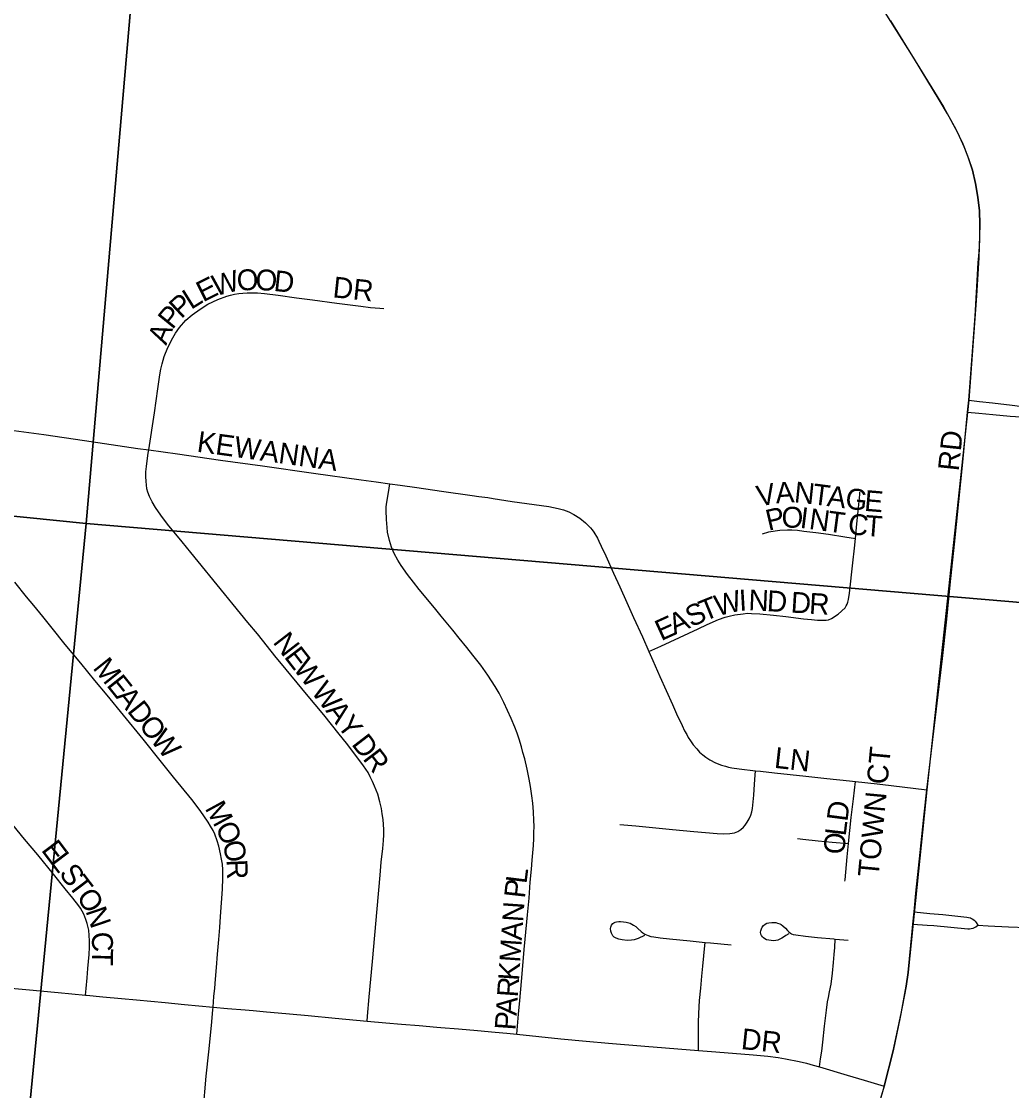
# Model space of a CAD drawing. Extents: x 1410790 to 1770854, y 448063 to 770588.
# Drawn here: x 1538972 to 1541341, y 632878 to 635438 of the extents above; entities that cross this region are included whole.
import ezdxf

# ---------------------------------------------------------------- set-up
doc = ezdxf.new("R2010")
doc.units = 0
for name, color, linetype in [('GM_X_City_Street', 7, 'Continuous'), ('GM_X_City_Street_Text', 7, 'Continuous'), ('GM_X_Corporation', 7, 'Continuous'), ('GM_X_Section', 7, 'Continuous'), ('GM_X_Township_Subdivision', 7, 'Continuous')]:
    doc.layers.add(name, color=color, linetype=linetype)

msp = doc.modelspace()

# ---------------------------------------------------------------- linework, layer by layer
at = {"layer": 'GM_X_City_Street'}
for points in [[(1541238.1, 634531), (1541240, 634551.8), (1541253.4, 634731.7), (1541261.1, 634859.5), (1541262.8, 634885.4), (1541264.5, 634914.9), (1541265.1, 634951.3), (1541263.8, 634984.3), (1541260.3, 635017.2), (1541254.7, 635049.7), (1541246.9, 635081.6), (1541236.9, 635112.9), (1541224.8, 635143.4), (1541207.9, 635178.8), (1541187.5, 635216.1), (1541167.5, 635249.8), (1541140.6, 635294.9), (1541106.3, 635350.9), (1541038.2, 635459.3)], [(1539276.4, 634411.6), (1539290.6, 634500.2), (1539298.4, 634557.8), (1539303.3, 634591.5), (1539305.4, 634604.7), (1539308.3, 634617.9), (1539313.7, 634635.6), (1539322.4, 634656.8), (1539334.3, 634680.2), (1539340.8, 634691.5), (1539349.9, 634704.9), (1539365.2, 634722.1), (1539380.7, 634735.5), (1539399.2, 634749.1), (1539417.8, 634760.3), (1539441.4, 634771.8), (1539462.9, 634779.8), (1539472, 634782.4), (1539481.9, 634784.8), (1539491.7, 634786.5), (1539501.4, 634787.4), (1539512.3, 634788.2), (1539524.3, 634788.1), (1539536.6, 634787.8), (1539553.7, 634786.4), (1539586.3, 634782.4), (1539630.1, 634776.1), (1539642.5, 634774.4), (1539668.1, 634771.2), (1539726.3, 634763.1), (1539764.8, 634757.9), (1539784.1, 634755.6), (1539806.6, 634753.1), (1539829.1, 634751.2), (1539838.6, 634750.5)], [(1541235.5, 634502.3), (1541238.1, 634531)], [(1541138, 633598.2), (1541175, 633912.4), (1541185.5, 634007), (1541194, 634088.6), (1541204.1, 634186.4), (1541224.4, 634382.1), (1541235.5, 634502.3)], [(1538917, 634463.2), (1539025.3, 634448.3), (1539122.5, 634434.3), (1539250, 634415.2), (1539276.4, 634411.6)], [(1539799.1, 633044.6), (1539799.9, 633055.9), (1539804, 633102.8), (1539811.8, 633186.7), (1539822.9, 633313.4), (1539829.9, 633393.6), (1539832.9, 633425.2), (1539836.4, 633457.4), (1539838.1, 633476.7), (1539838.9, 633490.7), (1539838.7, 633502.8), (1539838.1, 633515.4), (1539836.9, 633526.9), (1539835.2, 633540.5), (1539833.2, 633553.6), (1539829.5, 633569.7), (1539824.2, 633587.8), (1539816.7, 633606.7), (1539811.6, 633617.8), (1539806.4, 633628.9), (1539801.1, 633639.2), (1539795.7, 633647.4), (1539790.4, 633655.2), (1539776.8, 633674.2), (1539749.3, 633709.5), (1539732.4, 633731), (1539695, 633777.4), (1539654.2, 633826.8), (1539593.7, 633899.7), (1539581.5, 633915), (1539536.4, 633971.1), (1539513.9, 633998.9), (1539478.4, 634041.6), (1539458.1, 634067.3), (1539377.5, 634166.1), (1539356.8, 634191.5), (1539321.3, 634234.4), (1539305.6, 634255.3), (1539292.5, 634274.1), (1539284.8, 634287.1), (1539278.3, 634300.3), (1539274.1, 634311), (1539272.1, 634318.4), (1539270.8, 634327.8), (1539270, 634336.5), (1539269.6, 634348), (1539269.6, 634359.2), (1539270.8, 634372.3), (1539273.7, 634392), (1539275.4, 634403.9), (1539276.4, 634411.6)], [(1539276.4, 634411.6), (1539345.3, 634402.1), (1539448.1, 634387.6), (1539548.6, 634373.6), (1539670.5, 634356.3), (1539784.5, 634340.4), (1539820.5, 634335.7), (1539853.5, 634330.9)], [(1540157.1, 633013.2), (1540160.8, 633061), (1540163.9, 633093.8), (1540168.2, 633139.2), (1540171.4, 633177.1), (1540174.9, 633215.9), (1540177.2, 633240.9), (1540182.3, 633298.4), (1540186.3, 633338.7), (1540189.2, 633376.7), (1540192.5, 633408.3), (1540194.1, 633429.8), (1540196.8, 633464.6), (1540197.6, 633481.8), (1540198, 633495.2), (1540198.4, 633510.8), (1540198, 633524.5), (1540197.2, 633545.6), (1540195.6, 633565.9), (1540193.3, 633583.5), (1540189.8, 633606.2), (1540186.7, 633623.4), (1540182, 633647.3), (1540176.1, 633672.3), (1540171.8, 633687.6), (1540168.2, 633701.3), (1540162.4, 633719.7), (1540157.7, 633733.3), (1540152.2, 633748.2), (1540143.6, 633768.5), (1540134.6, 633788.1), (1540126, 633806.9), (1540114.7, 633829.2), (1540105.3, 633845.2), (1540096.4, 633859.3), (1540087.3, 633872.9), (1540070.6, 633896.3), (1540052, 633920.6), (1540037.6, 633938.7), (1540019.5, 633961.4), (1540004, 633980.2), (1539975.9, 634014), (1539962.9, 634029.8), (1539932.5, 634067.4), (1539923.8, 634077.6), (1539909.7, 634094.8), (1539895.2, 634113.9), (1539880.4, 634135.1), (1539872.1, 634148), (1539863.6, 634164), (1539856.9, 634178.9), (1539852.2, 634194.9), (1539847.9, 634214.8), (1539846.7, 634225.8), (1539845.2, 634245.4), (1539844.4, 634266.5), (1539844.8, 634275.9), (1539845.9, 634286.8), (1539849.9, 634309.5), (1539853.5, 634330.9)], [(1539853.5, 634330.9), (1539878, 634327.3), (1539918.1, 634321.7), (1539977, 634313.2), (1540050.4, 634302.6), (1540065.8, 634300.5), (1540088, 634297.5), (1540100.7, 634295.4), (1540145.5, 634288.5), (1540233.5, 634276.2), (1540256.2, 634271.5), (1540268.9, 634268.1), (1540281.6, 634263.3), (1540293.6, 634257.3), (1540308, 634248.2), (1540321, 634237.4), (1540332.9, 634225.5), (1540337.3, 634220.3), (1540341.5, 634214.8), (1540349.9, 634200.2), (1540353.2, 634193.7), (1540359.2, 634181.5), (1540370, 634158.2), (1540388.2, 634117.1), (1540403.2, 634083.9), (1540420, 634046.5), (1540436.3, 634010.5), (1540457.4, 633964.7), (1540473, 633929.3)], [(1540967.3, 634199.9), (1540970.6, 634234.8), (1540973.6, 634265.1), (1540977.6, 634304.7), (1540977.9, 634311)], [(1540744.5, 634210.7), (1540759.9, 634215.3), (1540774.9, 634218.4), (1540785.9, 634219.9), (1540804.9, 634220.6), (1540814.7, 634220.2), (1540828.4, 634219.3), (1540843.4, 634217.6), (1540872.5, 634213.7), (1540902.5, 634209.9), (1540941.5, 634203.9), (1540967.3, 634199.9)], [(1540926.1, 634018.9), (1540942.3, 634033.8), (1540945.3, 634038.2), (1540947.4, 634042.9), (1540949.2, 634047.2), (1540950.5, 634054), (1540952.6, 634068.5), (1540961.2, 634141.1), (1540965, 634176.5), (1540967.3, 634199.9)], [(1539430.5, 633078.1), (1539432.5, 633102.9), (1539434.3, 633123.4), (1539436, 633144.8), (1539438.5, 633172.6), (1539441.2, 633204.6), (1539444.3, 633240), (1539446.2, 633268.6), (1539447.8, 633294.8), (1539453.1, 633360.2), (1539453.9, 633386.3), (1539453.5, 633406.4), (1539452.6, 633420), (1539450.9, 633431.7), (1539448.2, 633444.9), (1539443.9, 633463.2), (1539440.4, 633476.3), (1539434.7, 633492), (1539430.3, 633500.8), (1539424.6, 633510.8), (1539418.5, 633520.4), (1539399.3, 633548.8), (1539379.2, 633575), (1539336, 633628.3), (1539304.1, 633668.1), (1539263.1, 633719.1), (1539216.3, 633776.8), (1539177.4, 633824.4), (1539147.7, 633859.4), (1539113.7, 633901.3), (1539076.5, 633946.3), (1539045.5, 633985.1), (1539023.3, 634013.1), (1539001.6, 634039.5), (1538984.4, 634059.8), (1538956, 634095.2)], [(1540473, 633929.3), (1540501.2, 633942.3), (1540590.5, 633983.4), (1540612.1, 633993.7), (1540639.6, 634005.6), (1540655.4, 634011.1), (1540665.3, 634013.8), (1540678.2, 634016.8), (1540698.2, 634019.6), (1540708.5, 634020.6), (1540718.2, 634020.5), (1540738.2, 634019.5), (1540770.9, 634016.2), (1540800.3, 634013), (1540842.6, 634007.7), (1540861.8, 634005.8), (1540876.4, 634004.3), (1540890.3, 634004), (1540896.9, 634004.3), (1540902.5, 634005.1), (1540909.8, 634007.8), (1540926.1, 634018.9)], [(1540473, 633929.3), (1540482.6, 633907.8), (1540499.4, 633869.4), (1540529.3, 633802.1), (1540539, 633780.1), (1540552.2, 633751.7), (1540558.3, 633739.5), (1540563.4, 633730.2), (1540567.1, 633723.7), (1540572.3, 633715.3), (1540579, 633705.7), (1540587.3, 633696.2), (1540594.2, 633688.2), (1540601.7, 633682.1), (1540609.2, 633676.5), (1540618.5, 633669.9), (1540632.5, 633662.9), (1540647, 633657), (1540656.1, 633654.3), (1540663.8, 633652.2), (1540671.6, 633650.8), (1540688.6, 633648.4), (1540728.1, 633643.8)], [(1540403.2, 633515.3), (1540441.9, 633511.5), (1540473.7, 633508.3), (1540529.8, 633502.7), (1540580.7, 633498), (1540636.3, 633493.3), (1540652.2, 633493), (1540666.7, 633493.3), (1540677.4, 633495.2), (1540685.8, 633498.5), (1540692.8, 633502.7), (1540699.4, 633508.7), (1540703.6, 633513.4), (1540708.1, 633520.6), (1540713.1, 633528.8), (1540716.9, 633537.7), (1540719, 633545.2), (1540720.7, 633553.6), (1540724.1, 633585.4), (1540726, 633611.5), (1540727.4, 633633), (1540728.1, 633643.8)], [(1540728.1, 633643.8), (1540740, 633642.4), (1540773.2, 633639.1), (1540848.4, 633630.7), (1540898.9, 633625.5), (1540953.1, 633619.5), (1540967, 633618)], [(1540950.6, 633469.2), (1540957.1, 633531.6), (1540962.2, 633576.5), (1540967, 633618)], [(1540967, 633618), (1541019, 633612.5), (1541052.6, 633608.7), (1541138, 633598.2)], [(1539125, 633106.3), (1539126.6, 633122.5), (1539129, 633147.6), (1539130.9, 633170.3), (1539133.9, 633204.2), (1539134.8, 633221.1), (1539134.8, 633236.6), (1539134.3, 633249.6), (1539132.9, 633262.2), (1539129, 633277.7), (1539126.1, 633287.8), (1539120.8, 633300.4), (1539116.9, 633307.7), (1539113.1, 633314.4), (1539109.2, 633320.2), (1539094.7, 633338.6), (1539076.3, 633361.3), (1539048.8, 633396.1), (1539011, 633442.1), (1538979.1, 633479.8), (1538930.3, 633539.7), (1538893.5, 633584.7), (1538873.2, 633610.3)], [(1541107.5, 633305.8), (1541111.8, 633350.3), (1541121.6, 633448.1), (1541130.7, 633532.9), (1541138, 633598.2)], [(1540828.4, 633481.2), (1540841, 633479.9), (1540878.2, 633476.1), (1540911.4, 633472.9), (1540950.6, 633469.2)], [(1540941.8, 633379.3), (1540942.2, 633382.3), (1540947.3, 633437.4), (1540950.6, 633469.2)], [(1541104.7, 633276.1), (1541107.5, 633305.8)], [(1540462.7, 633249), (1540447.2, 633242.1), (1540437.7, 633238.8), (1540431, 633238), (1540420.8, 633237.7), (1540409, 633239), (1540401.1, 633240.9), (1540395, 633243.1), (1540390.2, 633245.6), (1540387, 633248.8), (1540384.8, 633251.7), (1540383.2, 633255.2), (1540382.1, 633259.7), (1540381.5, 633266.2), (1540382, 633268.9), (1540383.5, 633274), (1540386.8, 633277.9), (1540389.4, 633279.8), (1540392.2, 633281.2), (1540395.3, 633282), (1540400.8, 633282.6), (1540405.3, 633282.6), (1540411.9, 633282.3), (1540418.3, 633281.2), (1540427.8, 633278.6), (1540436.5, 633274.2), (1540441.5, 633270.8), (1540446.9, 633266.3), (1540454.6, 633259.2), (1540458.7, 633255.5), (1540463.6, 633252.4), (1540471.2, 633249), (1540477.8, 633247.2), (1540484.8, 633246), (1540500.1, 633243.9), (1540522.6, 633241.4), (1540571.4, 633236.2), (1540607.5, 633232.8)], [(1540808, 633253.5), (1540800.8, 633249.1), (1540794.8, 633245.4), (1540790.9, 633243), (1540786.3, 633240.5), (1540781.3, 633238.5), (1540776.7, 633237.3), (1540770, 633236.7), (1540765.7, 633237), (1540760.1, 633237.9), (1540754.6, 633239.3), (1540750, 633241.6), (1540746.8, 633244), (1540744.5, 633246.3), (1540742.5, 633249.2), (1540740.7, 633252.7), (1540740.3, 633257.4), (1540740.7, 633260.5), (1540742.2, 633265.1), (1540743.9, 633269.2), (1540746.8, 633273.2), (1540750.9, 633276.2), (1540755.5, 633278.5), (1540759.6, 633279.9), (1540767.1, 633280.7), (1540771.5, 633280.8), (1540776.8, 633280.1), (1540781, 633279), (1540786.2, 633277.3), (1540789.1, 633275.6), (1540793.2, 633272.7), (1540799.6, 633266.6), (1540804.8, 633261.1), (1540807.7, 633258.2), (1540811.7, 633254.7), (1540814.1, 633253.2), (1540817.9, 633252.1), (1540824.5, 633250.9), (1540847.7, 633248), (1540876.4, 633244.8), (1540915.4, 633241.2), (1540918.6, 633240.9)], [(1541036, 632888.5), (1541057.3, 632973), (1541071.7, 633040.6), (1541077, 633066.3), (1541088.7, 633127.8), (1541093.4, 633160.5), (1541103, 633258.9), (1541104.7, 633276.1)], [(1540881.4, 632934.7), (1540883.9, 632953.8), (1540886.4, 632972.7), (1540889.2, 632993.7), (1540893.5, 633032.5), (1540897.9, 633070.6), (1540900.6, 633090.6), (1540902.4, 633101), (1540905.3, 633114.4), (1540909, 633132.8), (1540912.3, 633159.3), (1540914.7, 633184.7), (1540916.4, 633204.2), (1540917.6, 633220.8), (1540918.6, 633240.9)], [(1540918.6, 633240.9), (1540949.4, 633237.9)], [(1540591.7, 632973.9), (1540591.8, 632983.9), (1540591.4, 633012.4), (1540591.8, 633041.3), (1540592.7, 633062.5), (1540594.1, 633094), (1540597.3, 633123.2), (1540599.9, 633151.7), (1540602.4, 633175.9), (1540606.9, 633225.7), (1540607.5, 633232.8)], [(1540607.5, 633232.8), (1540620.3, 633231.6), (1540669.6, 633226.9)], [(1538822.7, 633134.1), (1538839.9, 633132.6), (1538919.5, 633125.9), (1538982.7, 633120.4), (1539059.5, 633112.8), (1539125, 633106.3)], [(1539125, 633106.3), (1539127.8, 633106.1), (1539166.6, 633102.7), (1539211.2, 633098.8), (1539247.5, 633095.4), (1539315.6, 633089.1), (1539362.3, 633084.4), (1539430.5, 633078.1)], [(1539397, 632762.3), (1539406.3, 632828.1), (1539414.2, 632912.9), (1539420.3, 632970.5), (1539426.4, 633033.8), (1539430, 633071), (1539430.5, 633078.1)], [(1539430.5, 633078.1), (1539465, 633074.9), (1539507.1, 633071.3), (1539526.5, 633069.7), (1539558.2, 633066.9), (1539586.3, 633064.2), (1539613.6, 633061.8), (1539657.5, 633057.8), (1539722.1, 633051.8), (1539748.1, 633049.4), (1539799.1, 633044.6)], [(1539799.1, 633044.6), (1539843.5, 633040.4), (1539881.1, 633037.3), (1539923.5, 633033.7), (1539965.6, 633030.1), (1539975.2, 633029.3), (1540017.4, 633025.8), (1540062.9, 633022), (1540105.5, 633018.3), (1540133.2, 633015.5), (1540157.1, 633013.2)], [(1540157.1, 633013.2), (1540262.6, 633002.2), (1540322.7, 632996), (1540376.7, 632991.2), (1540463.6, 632984), (1540591.7, 632973.9)], [(1540591.7, 632973.9), (1540633.5, 632970.8), (1540722.8, 632964), (1540757.7, 632960.2), (1540782, 632957.3), (1540800.2, 632954.4), (1540832.5, 632947.6), (1540850.4, 632943.4), (1540866.3, 632939.2), (1540881.4, 632934.7)], [(1540881.4, 632934.7), (1540947.5, 632914.9), (1540988.3, 632902.7), (1541036, 632888.5)], [(1540811.2, 632149.9), (1540832.9, 632222.5), (1540853.4, 632288.2), (1540868.1, 632335.2), (1540897.6, 632432.5), (1540911.9, 632479.6), (1540961, 632643), (1540974.1, 632687), (1540985.3, 632724.5), (1540992.9, 632747.4), (1541011.3, 632804.7), (1541034.7, 632883.6), (1541036, 632888.5)]]:
    msp.add_lwpolyline(points, dxfattribs=at)
at = {"layer": 'GM_X_Corporation'}
msp.add_lwpolyline([(1541050.9, 635439.2), (1541156.6, 635268), (1541177.5, 635233), (1541195.6, 635201.3), (1541211.4, 635171.6), (1541227.6, 635136.3), (1541237.9, 635109.7), (1541246.9, 635081.6), (1541254.7, 635049.7), (1541260.3, 635017.2), (1541263.8, 634984.3), (1541265.1, 634951.3), (1541262, 634872.5), (1541256.4, 634780.9), (1541238.1, 634531.1), (1541138, 633598.3), (1541094.2, 633169.5), (1541093.4, 633160.5), (1541088.6, 633127.8), (1541074.4, 633053.5), (1541057.3, 632973), (1541036, 632888.5), (1541011.3, 632804.7)], dxfattribs=at)
at = {"layer": 'GM_X_Section'}
for points in [[(1539587.8, 639581.9), (1539127, 634235.4), (1533718.1, 634783.3), (1534160.3, 640098.2)], [(1544904.4, 639125.6), (1544399.7, 633789.9), (1539127, 634235.4), (1539587.8, 639581.9)], [(1533718.1, 634783.3), (1539127, 634235.4), (1538608.3, 628894), (1533261.2, 629430.7)], [(1539127, 634235.4), (1544399.7, 633789.9), (1543911.7, 628488), (1538608.3, 628894)]]:
    msp.add_lwpolyline(points, close=True, dxfattribs=at)
at = {"layer": 'GM_X_Township_Subdivision'}
for points in [[(1541238.1, 634531), (1541264, 634527.9), (1541295.4, 634524.1), (1541342, 634518.9), (1541360.5, 634516.4), (1541373.3, 634513.5), (1541384.4, 634509.9), (1541395.9, 634505.3), (1541416.6, 634497.4)], [(1541235.5, 634502.3), (1541262, 634499.6), (1541295.7, 634496.2), (1541337.5, 634492.3), (1541362.4, 634490.8), (1541377.2, 634491.2), (1541388, 634492.5), (1541416.6, 634497.4)], [(1541107.5, 633305.8), (1541145.1, 633302.1), (1541176.1, 633299.2), (1541233.8, 633293.4), (1541237.9, 633292.5), (1541242, 633291.4), (1541244.8, 633290), (1541247.6, 633288.4), (1541251.1, 633286.1), (1541253.9, 633283.6), (1541255.9, 633280.7), (1541260.2, 633274.3)], [(1541104.7, 633276.1), (1541139.1, 633273.9), (1541154.8, 633272.9), (1541236.4, 633265.1), (1541240.2, 633265.5), (1541244.2, 633266.1), (1541248.9, 633267.1), (1541252.2, 633268.5), (1541255.4, 633270.2), (1541260.2, 633274.3)], [(1541260.2, 633274.3), (1541284.4, 633272.7), (1541333.4, 633270.2), (1541376.8, 633268.4), (1541415.9, 633268.3), (1541442.6, 633272.7)]]:
    msp.add_lwpolyline(points, dxfattribs=at)

# ---------------------------------------------------------------- texts
at = {"layer": 'GM_X_City_Street_Text'}
for s, rotation, p in [('E', 26.6323, (1539406.5, 634764.7)), ('W', 13.9404, (1539435.2, 634779.5)), ('O', 2.6457, (1539488.1, 634792.9)), ('O', 356.9166, (1539530.7, 634794.9)), ('D', 353.8469, (1539574, 634792.6)), ('DR', 353.994, (1539715.2, 634777.3)), ('L', 32.0228, (1539377.7, 634746.6)), ('P', 43.0291, (1539354, 634724.2)), ('P', 50.873, (1539333, 634698.2)), ('A', 67.4457, (1539318.1, 634660.8)), ('KEWANNA', 352.0915, (1539390, 634407.7)), ('RD', 83.9889, (1541214.1, 634359.7)), ('A', 3.8933, (1540777.4, 634283.6)), ('N', 353.9567, (1540819, 634286.6)), ('V', 10.4847, (1540735.6, 634275.8)), ('T', 352.6852, (1540862.4, 634282)), ('A', 352.6944, (1540897.4, 634277.6)), ('G', 352.6798, (1540941, 634272)), ('E', 355.1577, (1540987, 634266.1)), ('P', 13.2045, (1540759.1, 634218)), ('O', 359.6503, (1540790.2, 634225.7)), ('I', 352.856, (1540832.7, 634225.5)), ('N', 352.284, (1540854.4, 634222.8)), ('T', 352.4425, (1540898.1, 634216.9)), ('C', 354.0209, (1540947.6, 634210.5)), ('T', 355.6392, (1540988.5, 634206.2)), ('T', 22.0094, (1540605.9, 634000.9)), ('W', 13.6121, (1540636.7, 634013.5)), ('I', 3.3241, (1540689.9, 634026.6)), ('N', 357.5294, (1540710.5, 634027.9)), ('D', 356.5225, (1540754.3, 634026)), ('D', 356.5443, (1540811.4, 634022.5)), ('R', 356.6891, (1540855.4, 634019.8)), ('S', 24.4813, (1540574.4, 633986.5)), ('E', 24.5118, (1540502.3, 633953.7)), ('A', 24.5106, (1540534.3, 633968.3)), ('N', 307.6219, (1539571.9, 633951.1)), ('E', 307.6186, (1539598.8, 633916.2)), ('M', 308.5859, (1539140.9, 633889.3)), ('W', 307.6199, (1539620.3, 633888.4)), ('E', 308.585, (1539173.8, 633848.1)), ('W', 307.6183, (1539663.3, 633832.6)), ('A', 308.5778, (1539195.7, 633820.6)), ('D', 308.5858, (1539223.2, 633786.2)), ('A', 307.6086, (1539698.2, 633787.3)), ('O', 308.5858, (1539250.6, 633751.8)), ('Y', 307.6194, (1539725, 633752.4)), ('W', 309.1796, (1539278.4, 633716.9)), ('D', 307.6306, (1539760, 633707.1)), ('R', 307.2051, (1539786.8, 633672.3)), ('LN', 353.6631, (1540771.3, 633650.9)), ('TOWN CT', 84.5588, (1541022.5, 633387.7)), ('M', 298.6265, (1539409.9, 633554)), ('D', 82.5686, (1540947.8, 633520.7)), ('O', 294.9225, (1539434.8, 633508.5)), ('L', 83.2375, (1540943.7, 633485.9)), ('O', 86.7304, (1540941.2, 633442.8)), ('E', 307.083, (1539017.7, 633453.7)), ('O', 283.1986, (1539452.5, 633471.1)), ('L', 307.094, (1539039, 633425.6)), ('S', 307.083, (1539060.2, 633397.5)), ('R', 272.5629, (1539462.2, 633430.7)), ('T', 307.094, (1539081.4, 633369.4)), ('L', 82.9326, (1540180, 633371.8)), ('P', 83.5934, (1540176.1, 633337)), ('O', 303.187, (1539102.1, 633342.1)), ('N', 288.7909, (1539124.8, 633308.2)), ('N', 85.9424, (1540171.9, 633280.5)), ('A', 86.0182, (1540168.8, 633236.6)), ('C', 273.0492, (1539139.4, 633257)), ('M', 86.0078, (1540165.1, 633183.9)), ('T', 268.7843, (1539141.5, 633218.4)), ('K', 86.0078, (1540162.1, 633140)), ('R', 86.0147, (1540159.3, 633100.5)), ('A', 86.0182, (1540156.3, 633056.6)), ('P', 86.0078, (1540153.8, 633021.5)), ('DR', 353.994, (1540692, 632977.7))]:
    msp.add_text(s, height=50, rotation=rotation, dxfattribs=at).set_placement(p)

doc.saveas('drawing.dxf')
